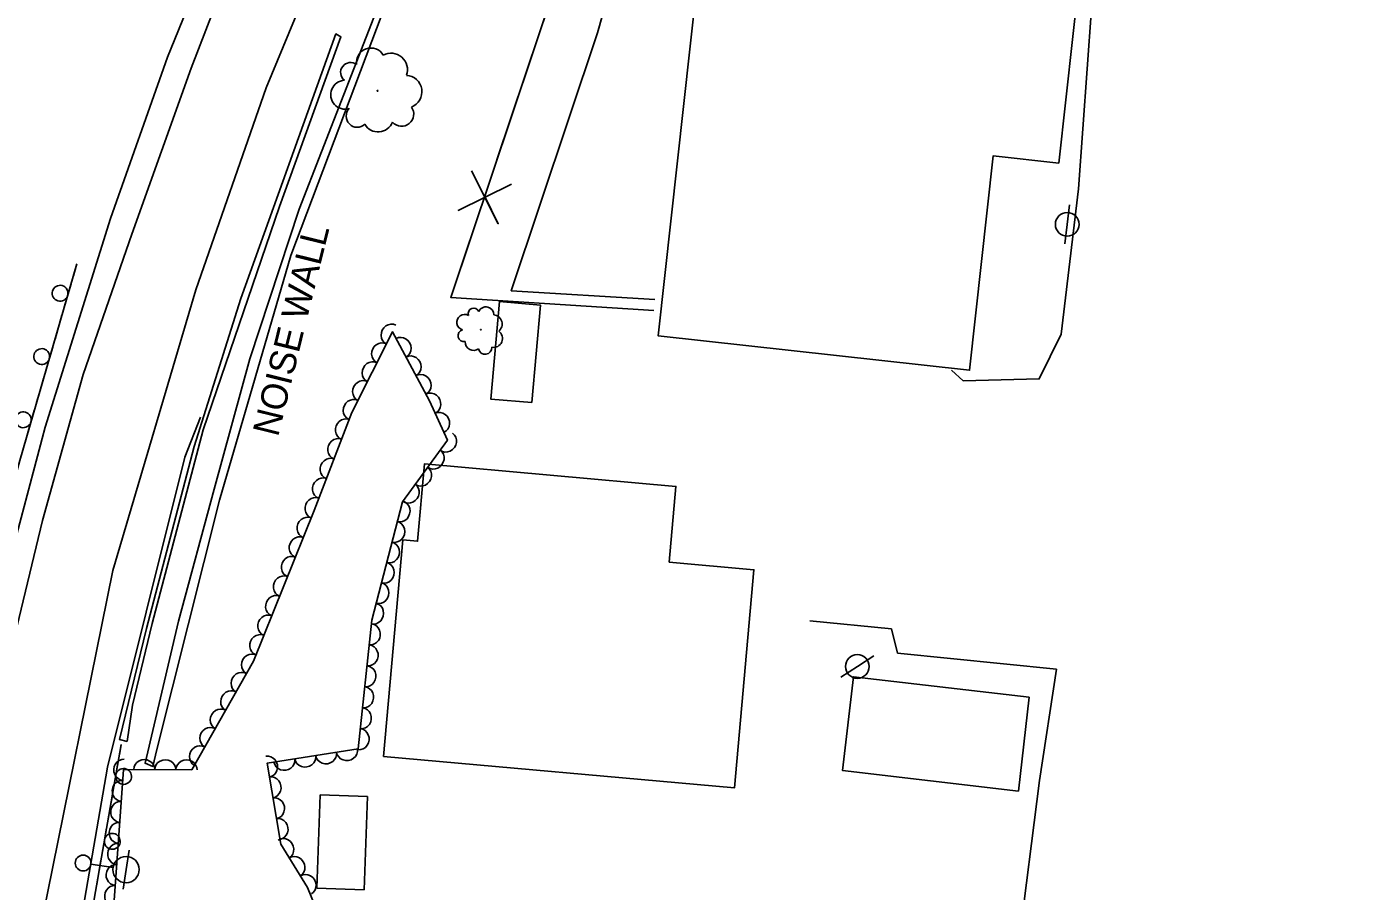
# Model space of a CAD drawing. Extents: x 1722896 to 1754269, y 648279 to 666297.
# Drawn here: x 1747086.8 to 1747342, y 651822.8 to 651986.8 of the extents above; entities that cross this region are included whole.
import ezdxf

# ---------------------------------------------------------------- set-up
doc = ezdxf.new("R2010")
doc.units = 0
for name, color, linetype in [('DESIGN - CENTERLINE - Proposed Text', 7, 'Continuous'), ('DESIGN - SCRATCH - User 1', 7, 'Continuous'), ('SURVEY - CENTERLINE - Preliminary Text', 7, 'Continuous'), ('SURVEY - DTM - Breaklines', 7, 'Continuous'), ('SURVEY - VEGETATION - Features with Text', 7, 'Continuous')]:
    doc.layers.add(name, color=color, linetype=linetype)

msp = doc.modelspace()

# ---------------------------------------------------------------- linework, layer by layer
at = {"layer": 'DESIGN - CENTERLINE - Proposed Text'}
for points in [[(1747205.74, 651932.95), (1747167.21, 651935.45), (1747186.71, 651993.57), (1747201.93, 652040.11), (1747215.95, 652085.02)], [(1747175.95, 651961.52), (1747186.71, 651993.57), (1747190.62, 652005.54)], [(1747171.14, 651959.44), (1747176.22, 651949.41), (1747173.7, 651954.47), (1747168.63, 651951.95), (1747178.73, 651956.9)], [(1747205.74, 651932.95), (1747167.21, 651935.45), (1747170.83, 651946.25)]]:
    msp.add_lwpolyline(points, dxfattribs=at)
for points in [[(1747215.03, 652004.9), (1747206.57, 651928.14), (1747265.6, 651921.64), (1747270.07, 651962.28), (1747282.52, 651960.91), (1747286.5, 651997.03)], [(1747182.58, 651915.48), (1747184.22, 651934), (1747176.44, 651934.69), (1747174.8, 651916.17)], [(1747154.45, 651848.35), (1747221, 651842.42), (1747224.69, 651883.8), (1747208.64, 651885.23), (1747209.92, 651899.6), (1747162.21, 651903.86), (1747160.9, 651889.19), (1747158.11, 651889.44)], [(1747276.94, 651859.61), (1747243.58, 651863.49), (1747241.51, 651845.69), (1747274.87, 651841.81)], [(1747142.45, 651841.09), (1747141.81, 651823.42), (1747150.75, 651823.09), (1747151.39, 651840.77)]]:
    msp.add_lwpolyline(points, close=True, dxfattribs=at)
at = {"layer": 'DESIGN - SCRATCH - User 1'}
for points in [[(1747294, 652196.12), (1747234.39, 652107.11), (1747222.56, 652093.35), (1747189.67, 652057.33), (1747178.29, 652045.08), (1747154.19, 651989.26), (1747136.87, 651943.38), (1747123.33, 651896.97), (1747111.42, 651849.72), (1747110.68, 651846.48), (1747109.21, 651847.08), (1747115.55, 651874.01), (1747122.35, 651899.08), (1747129.06, 651923.8), (1747138.47, 651952.18), (1747155.39, 651995.74), (1747177.25, 652046.56), (1747202.82, 652073.28), (1747233.46, 652108.36), (1747262.89, 652152.31), (1747292.55, 652196.53)], [(1747105.79, 651851.24), (1747104.39, 651851.56), (1747109.49, 651872.66), (1747118.53, 651907.19), (1747127.41, 651935.25), (1747145.42, 651985.43), (1747146.37, 651984.89), (1747134.7, 651952.69), (1747120.24, 651910.33), (1747110.56, 651873.61), (1747106.82, 651858.07), (1747105.79, 651851.24)], [(1747096.28, 651941.8), (1747085.46, 651904.52), (1747075.72, 651868.95), (1747067.96, 651827.64), (1747063.97, 651794.8), (1747059.35, 651754.69), (1747060.23, 651693.98)], [(1747096.28, 651941.8), (1747095.62, 651939.54)], [(1747095.18, 651938.01), (1747093.89, 651933.59)], [(1747092.79, 651929.79), (1747092.14, 651927.54)], [(1747093.45, 651932.05), (1747092.79, 651929.79)], [(1747091.69, 651926), (1747090.41, 651921.58)], [(1747089.96, 651920.05), (1747089.31, 651917.79)], [(1747089.31, 651917.79), (1747088.65, 651915.53)], [(1747088.21, 651914), (1747086.92, 651909.58)], [(1747091.27, 651726.96), (1747093.82, 651783.09), (1747097.9, 651811.88), (1747104.7, 651850.66)], [(1747104.35, 651848.7), (1747104.7, 651850.66)], [(1747103.28, 651842.59), (1747104.08, 651847.12)], [(1747102.6, 651838.7), (1747103.01, 651841.02)], [(1747102.2, 651836.39), (1747102.6, 651838.7)], [(1747101.13, 651830.28), (1747101.92, 651834.81)], [(1747100.45, 651826.39), (1747100.85, 651828.7)], [(1747100.04, 651824.08), (1747100.45, 651826.39)]]:
    msp.add_lwpolyline(points, dxfattribs=at)
for centre, start, end in [((1747093.1, 651936.24), 97.0722, 97.0624), ((1747089.61, 651924.23), 97.0722, 97.0624), ((1747086.13, 651912.23), 97.0722, 97.0624), ((1747105.15, 651844.58), 283.3237, 283.3138), ((1747103, 651832.27), 283.3237, 283.3138)]:
    msp.add_arc(centre, 1.5, start, end, dxfattribs=at)
at = {"layer": 'SURVEY - CENTERLINE - Preliminary Text'}
for points in [[(1747062.89, 651667.55), (1747062.92, 651705.36), (1747063.08, 651737.85), (1747065.55, 651776.45), (1747067.51, 651797.38), (1747071.06, 651822.55), (1747076.07, 651853.54), (1747083.45, 651885.04), (1747090.24, 651910.81), (1747102.66, 651950.42), (1747113.49, 651981.04), (1747128.6, 652018.22), (1747142.91, 652051.55), (1747154.32, 652075.46), (1747166.32, 652099.88), (1747179.87, 652125.42), (1747200.46, 652161.67), (1747221.37, 652196.6), (1747240.84, 652225.55), (1747261.53, 652255.18), (1747285.13, 652286.8), (1747305.49, 652311.93), (1747331.63, 652340.61), (1747351.05, 652361.3)], [(1747073.56, 651812.94), (1747079.58, 651851.1), (1747089.78, 651893.13), (1747097.45, 651920.82), (1747106.72, 651947.47), (1747117.94, 651978.95), (1747131.9, 652015.04), (1747150.11, 652056.57), (1747165.75, 652088.5), (1747180.89, 652118.24), (1747199.51, 652151.45), (1747218.79, 652182.87), (1747240.45, 652216.81), (1747256.52, 652240.06), (1747280.02, 652272.91), (1747308.39, 652308.61), (1747330.42, 652333.2), (1747357.22, 652360.64)], [(1747353.14, 652335.63), (1747322.68, 652302.01), (1747297.85, 652271.15), (1747271.86, 652235.93), (1747258.47, 652216.68), (1747237.7, 652185.15), (1747218, 652153.3), (1747191.31, 652104.67), (1747165.37, 652052.65), (1747146.46, 652009.69), (1747132.21, 651975.19), (1747118.86, 651936.9), (1747103.12, 651883.62), (1747089.63, 651817.13)], [(1747303.66, 652026.09), (1747289.76, 652028.09), (1747290.24, 652054.23), (1747294.36, 652090.02), (1747297.89, 652120.93), (1747293.25, 652137.52), (1747260.18, 652135.33), (1747247.94, 652111.21), (1747215.35, 652069.33), (1747205.75, 652023.43), (1747195.03, 651985.61), (1747178.66, 651936.7), (1747205.9, 651935.04)], [(1747262.17, 651921.64), (1747264.42, 651919.64), (1747278.81, 651919.97), (1747282.98, 651928.46), (1747286.27, 651956.05), (1747289.53, 652001.6), (1747297.9, 652005.62)], [(1747119.7, 651912.71), (1747116.79, 651905.12), (1747102.12, 651846.37), (1747096, 651811.24), (1747091.87, 651776.63)], [(1747282.09, 651864.93), (1747251.94, 651867.99), (1747250.77, 651872.57), (1747235.31, 651874.08)], [(1747274.86, 651812.46), (1747278.86, 651843.82), (1747282.09, 651864.93)]]:
    msp.add_lwpolyline(points, dxfattribs=at)
at = {"layer": 'SURVEY - DTM - Breaklines'}
for p, q in [((1747284.13, 651949.3), (1747284.57, 651953.03)), ((1747284.13, 651949.3), (1747283.69, 651945.58)), ((1747244.32, 651865.44), (1747247.48, 651867.45)), ((1747244.32, 651865.44), (1747241.16, 651863.42)), ((1747105.61, 651826.91), (1747106.17, 651830.62)), ((1747098.94, 651827.92), (1747103.14, 651827.29)), ((1747105.61, 651826.91), (1747105.05, 651823.21))]:
    msp.add_line(p, q, dxfattribs=at)
for centre, radius in [((1747284.13, 651949.3), 2.25), ((1747244.32, 651865.44), 2.25), ((1747097.46, 651828.15), 1.5), ((1747105.61, 651826.91), 2.5)]:
    msp.add_circle(centre, radius, dxfattribs=at)
at = {"layer": 'SURVEY - VEGETATION - Features with Text'}
msp.add_lwpolyline([(1747102.92, 651814.84), (1747105.15, 651845.92), (1747118.07, 651845.82), (1747129.76, 651866.45), (1747141.27, 651895.04), (1747148.45, 651913.59), (1747156.14, 651928.92), (1747163.18, 651915.83), (1747166.58, 651908.38), (1747158.05, 651896.66), (1747152.26, 651874.21), (1747149.64, 651849.81), (1747132.35, 651847.1), (1747134.94, 651831.76), (1747140.05, 651823.53), (1747145.26, 651810.59)], dxfattribs=at)
for centre, radius in [((1747153.31, 651974.65), 0.0959), ((1747172.9, 651929.3), 0.0525)]:
    msp.add_circle(centre, radius, dxfattribs=at)
for centre, radius, start, end in [((1747152.05, 651979.99), 2.75, 31.0046, 187.7936), ((1747155.85, 651978.64), 3.13, 340.0574, 117.5816), ((1747148.2, 651978.11), 1.89, 53.1208, 231.8664), ((1747147.18, 651973.89), 2.74, 93.1415, 286.5612), ((1747158.62, 651974.46), 3.11, 290.9532, 86.7917), ((1747149.46, 651969.8), 2.09, 135.7602, 313.0793), ((1747157.89, 651970.2), 2.29, 221.2061, 36.2064), ((1747153.42, 651969.8), 2.96, 211.0472, 337.8929), ((1747171.54, 651932.39), 1.03, 21.0109, 199.7565), ((1747173.88, 651932.14), 1.51, 358.8947, 155.6836), ((1747169.84, 651930.73), 1.5, 61.0316, 254.4513), ((1747175.24, 651930.41), 1.72, 307.9475, 85.4717), ((1747169.71, 651928.17), 1.14, 103.6502, 280.9694), ((1747175.31, 651927.66), 1.7, 258.8433, 54.6818), ((1747171.54, 651927.02), 1.62, 178.9373, 305.783), ((1747173.73, 651925.9), 1.26, 189.0962, 4.0965)]:
    msp.add_arc(centre, radius, start, end, dxfattribs=at)
for centre, major_axis in [((1747155.89, 651928.4), (0.9, 1.79)), ((1747157.77, 651925.9), (0.95, -1.76)), ((1747154.09, 651924.83), (0.9, 1.79)), ((1747152.3, 651921.26), (0.9, 1.79)), ((1747159.66, 651922.38), (0.95, -1.76)), ((1747150.5, 651917.68), (0.9, 1.79)), ((1747161.55, 651918.85), (0.95, -1.76)), ((1747163.41, 651915.31), (0.83, -1.82)), ((1747148.71, 651914.11), (0.9, 1.79)), ((1747147.21, 651910.4), (0.72, 1.87)), ((1747165.08, 651911.67), (0.83, -1.82)), ((1747166.36, 651908.07), (-1.18, -1.62)), ((1747145.77, 651906.67), (0.72, 1.87)), ((1747144.33, 651902.94), (0.72, 1.87)), ((1747164.01, 651904.84), (-1.18, -1.62)), ((1747161.65, 651901.61), (-1.18, -1.62)), ((1747142.88, 651899.21), (0.72, 1.87)), ((1747159.3, 651898.38), (-1.18, -1.62)), ((1747141.44, 651895.48), (0.72, 1.87)), ((1747157.58, 651894.84), (-0.5, -1.94)), ((1747139.95, 651891.76), (0.75, 1.86)), ((1747156.58, 651890.97), (-0.5, -1.94)), ((1747138.46, 651888.05), (0.75, 1.86)), ((1747155.58, 651887.09), (-0.5, -1.94)), ((1747136.96, 651884.34), (0.75, 1.86)), ((1747154.58, 651883.22), (-0.5, -1.94)), ((1747135.47, 651880.63), (0.75, 1.86)), ((1747153.58, 651879.35), (-0.5, -1.94)), ((1747133.98, 651876.92), (0.75, 1.86)), ((1747152.58, 651875.47), (-0.5, -1.94)), ((1747132.48, 651873.21), (0.75, 1.86)), ((1747130.99, 651869.5), (0.75, 1.86)), ((1747151.97, 651871.53), (-0.21, -1.99)), ((1747151.54, 651867.55), (-0.21, -1.99)), ((1747129.41, 651865.83), (0.99, 1.74)), ((1747127.44, 651862.35), (0.99, 1.74)), ((1747151.12, 651863.58), (-0.21, -1.99)), ((1747125.47, 651858.87), (0.99, 1.74)), ((1747150.69, 651859.6), (-0.21, -1.99)), ((1747123.49, 651855.39), (0.99, 1.74)), ((1747150.26, 651855.62), (-0.21, -1.99)), ((1747121.52, 651851.91), (0.99, 1.74)), ((1747149.83, 651851.65), (-0.21, -1.99)), ((1747119.55, 651848.43), (0.99, 1.74)), ((1747132.46, 651846.45), (0.33, -1.97)), ((1747139.6, 651848.24), (-1.98, -0.31)), ((1747143.56, 651848.86), (-1.98, -0.31)), ((1747147.51, 651849.48), (-1.98, -0.31)), ((1747105.14, 651845.84), (0.14, 1.99)), ((1747109.07, 651845.89), (2, -0.02)), ((1747113.07, 651845.86), (2, -0.02)), ((1747117.07, 651845.83), (2, -0.02)), ((1747135.65, 651847.62), (-1.98, -0.31)), ((1747104.86, 651841.85), (0.14, 1.99)), ((1747133.13, 651842.5), (0.33, -1.97)), ((1747133.79, 651838.56), (0.33, -1.97)), ((1747104.57, 651837.86), (0.14, 1.99)), ((1747104.29, 651833.87), (0.14, 1.99)), ((1747134.46, 651834.61), (0.33, -1.97)), ((1747135.52, 651830.82), (1.06, -1.7)), ((1747104, 651829.88), (0.14, 1.99)), ((1747103.71, 651825.89), (0.14, 1.99)), ((1747137.63, 651827.42), (1.06, -1.7)), ((1747139.74, 651824.03), (1.06, -1.7)), ((1747103.43, 651821.9), (0.14, 1.99))]:
    msp.add_ellipse(centre, major_axis=major_axis, ratio=0.940188, start_param=0, end_param=3.141593, dxfattribs=at)

# ---------------------------------------------------------------- texts
at = {"layer": 'DESIGN - SCRATCH - User 1'}
msp.add_text('NOISE WALL', height=5, rotation=76.1597, dxfattribs=at).set_placement((1747134.43, 651908.85))

doc.saveas('drawing.dxf')
